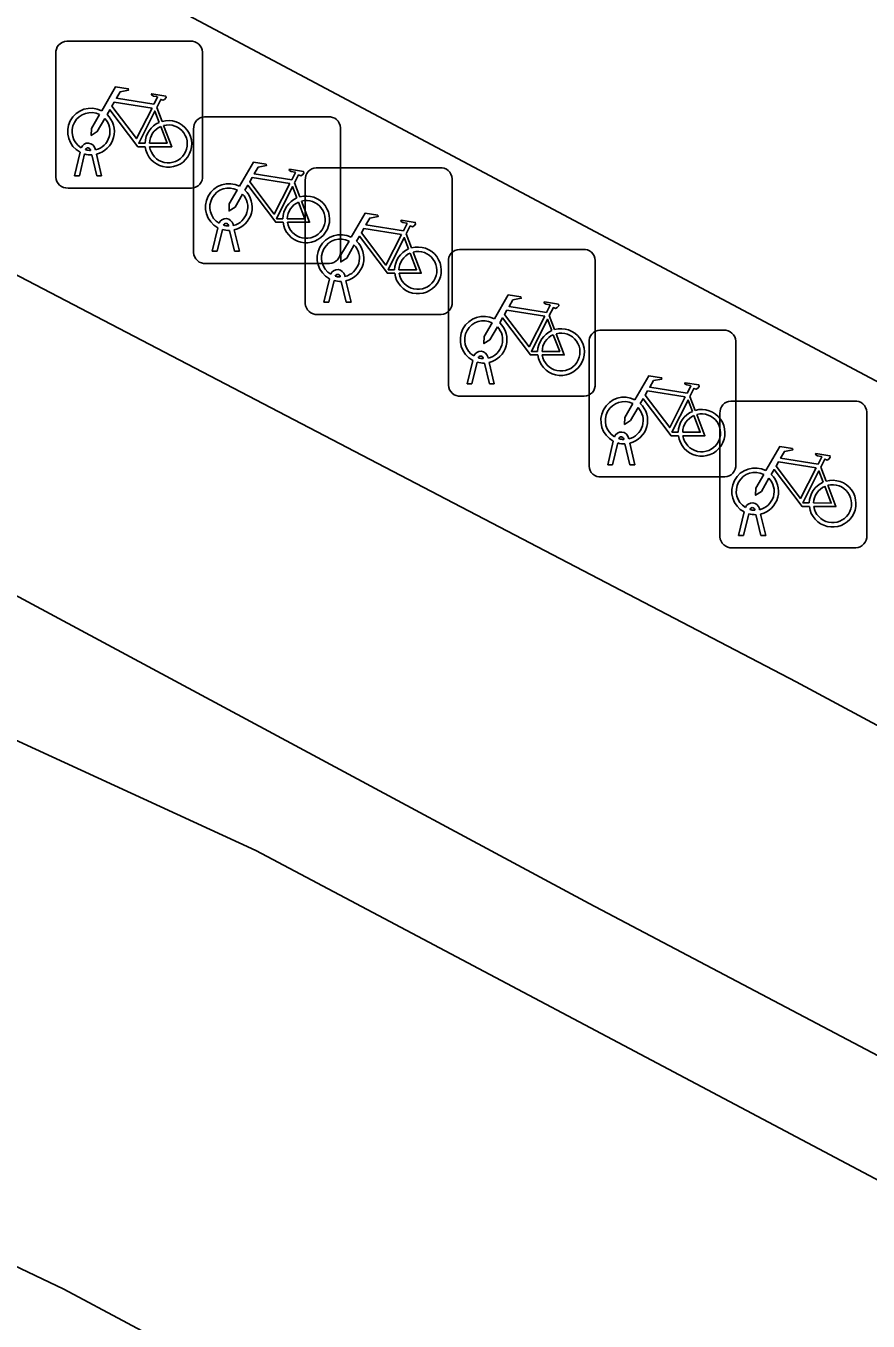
# Model space of a CAD drawing. Extents: x 159489 to 160304, y 383826 to 384530.
# Drawn here: x 159649.04 to 159654.77, y 384076.64 to 384085.45 of the extents above; entities that cross this region are included whole.
import ezdxf

# ---------------------------------------------------------------- set-up
doc = ezdxf.new("R2010")
doc.units = 0
for name, color, linetype in [('IMGEO_Fietsenrek', 7, 'Continuous'), ('IMGEO_Fietspad_gesloten', 7, 'Continuous'), ('IMGEO_Rijbaan_lokaal_gesloten', 7, 'Continuous'), ('IMGEO_Voetpad_open', 7, 'Continuous')]:
    doc.layers.add(name, color=color, linetype=linetype)

msp = doc.modelspace()

# ---------------------------------------------------------------- linework, layer by layer
at = {"layer": 'IMGEO_Fietsenrek'}
for p, q in [((159649.3169, 384085.3495), (159650.1578, 384085.3495)), ((159650.1578, 384085.3495), (159649.3169, 384085.3495)), ((159649.2425, 384084.4249), (159649.2425, 384085.2658)), ((159649.2425, 384085.2658), (159649.2425, 384084.4249)), ((159650.2415, 384085.2751), (159650.2415, 384084.4342)), ((159650.2415, 384084.4342), (159650.2415, 384085.2751)), ((159649.9292, 384084.8992), (159649.9655, 384084.804)), ((159650.2549, 384084.8355), (159651.0958, 384084.8355)), ((159651.0958, 384084.8355), (159650.2549, 384084.8355)), ((159650.1805, 384083.9109), (159650.1805, 384084.7518)), ((159650.1805, 384084.7518), (159650.1805, 384083.9109)), ((159651.1795, 384084.7611), (159651.1795, 384083.9202)), ((159651.1795, 384083.9202), (159651.1795, 384084.7611)), ((159649.4799, 384084.6059), (159649.4789, 384084.6102)), ((159649.5106, 384084.6174), (159649.5124, 384084.6095)), ((159649.3695, 384084.4343), (159649.4078, 384084.5943)), ((159649.4382, 384084.5821), (159649.4029, 384084.4343)), ((159649.521, 384084.4343), (159649.4871, 384084.576)), ((159649.5194, 384084.5803), (159649.5544, 384084.4343)), ((159649.4029, 384084.4343), (159649.3695, 384084.4343)), ((159649.5544, 384084.4343), (159649.521, 384084.4343)), ((159651.0149, 384084.4885), (159651.8558, 384084.4885)), ((159651.8558, 384084.4885), (159651.0149, 384084.4885)), ((159650.1671, 384084.3505), (159649.3262, 384084.3505)), ((159649.3262, 384084.3505), (159650.1671, 384084.3505)), ((159650.8672, 384084.3852), (159650.9035, 384084.29)), ((159650.9405, 384083.5639), (159650.9405, 384084.4048)), ((159650.9405, 384084.4048), (159650.9405, 384083.5639)), ((159651.9395, 384084.4141), (159651.9395, 384083.5732)), ((159651.9395, 384083.5732), (159651.9395, 384084.4141)), ((159650.3075, 384083.9203), (159650.3458, 384084.0803)), ((159650.4179, 384084.0919), (159650.4169, 384084.0962)), ((159650.4486, 384084.1034), (159650.4504, 384084.0955)), ((159650.3762, 384084.0681), (159650.3409, 384083.9203)), ((159650.459, 384083.9203), (159650.4251, 384084.062)), ((159650.4574, 384084.0663), (159650.4924, 384083.9203)), ((159651.6272, 384084.0382), (159651.6635, 384083.943)), ((159650.3409, 384083.9203), (159650.3075, 384083.9203)), ((159650.4924, 384083.9203), (159650.459, 384083.9203)), ((159651.9889, 384083.9325), (159652.8298, 384083.9325)), ((159652.8298, 384083.9325), (159651.9889, 384083.9325)), ((159651.1051, 384083.8365), (159650.2642, 384083.8365)), ((159650.2642, 384083.8365), (159651.1051, 384083.8365)), ((159651.9145, 384083.0079), (159651.9145, 384083.8488)), ((159651.9145, 384083.8488), (159651.9145, 384083.0079)), ((159652.9135, 384083.8581), (159652.9135, 384083.0172)), ((159652.9135, 384083.0172), (159652.9135, 384083.8581)), ((159651.0675, 384083.5733), (159651.1058, 384083.7333)), ((159651.1779, 384083.7449), (159651.1769, 384083.7492)), ((159651.2086, 384083.7564), (159651.2104, 384083.7485)), ((159651.1362, 384083.7211), (159651.1009, 384083.5733)), ((159651.219, 384083.5733), (159651.1851, 384083.715)), ((159651.2174, 384083.7193), (159651.2524, 384083.5733)), ((159651.1009, 384083.5733), (159651.0675, 384083.5733)), ((159651.2524, 384083.5733), (159651.219, 384083.5733)), ((159651.8651, 384083.4895), (159651.0242, 384083.4895)), ((159651.0242, 384083.4895), (159651.8651, 384083.4895)), ((159652.6012, 384083.4822), (159652.6375, 384083.387)), ((159652.9459, 384083.3825), (159653.7868, 384083.3825)), ((159653.7868, 384083.3825), (159652.9459, 384083.3825)), ((159652.8715, 384082.4579), (159652.8715, 384083.2988)), ((159652.8715, 384083.2988), (159652.8715, 384082.4579)), ((159653.8705, 384083.3081), (159653.8705, 384082.4672)), ((159653.8705, 384082.4672), (159653.8705, 384083.3081)), ((159652.1826, 384083.2004), (159652.1844, 384083.1925)), ((159652.0415, 384083.0173), (159652.0798, 384083.1773)), ((159652.1102, 384083.1651), (159652.0749, 384083.0173)), ((159652.1519, 384083.1889), (159652.1509, 384083.1932)), ((159652.193, 384083.0173), (159652.1591, 384083.159)), ((159652.1914, 384083.1633), (159652.2264, 384083.0173)), ((159652.0749, 384083.0173), (159652.0415, 384083.0173)), ((159652.2264, 384083.0173), (159652.193, 384083.0173)), ((159652.8391, 384082.9335), (159651.9982, 384082.9335)), ((159651.9982, 384082.9335), (159652.8391, 384082.9335)), ((159653.5582, 384082.9322), (159653.5945, 384082.837)), ((159653.8369, 384082.9005), (159654.6778, 384082.9005)), ((159654.6778, 384082.9005), (159653.8369, 384082.9005)), ((159653.7625, 384081.9759), (159653.7625, 384082.8168)), ((159653.7625, 384082.8168), (159653.7625, 384081.9759)), ((159654.7615, 384082.8261), (159654.7615, 384081.9852)), ((159654.7615, 384081.9852), (159654.7615, 384082.8261)), ((159652.9985, 384082.4673), (159653.0368, 384082.6273)), ((159653.0672, 384082.6151), (159653.0319, 384082.4673)), ((159653.1089, 384082.6389), (159653.1079, 384082.6432)), ((159653.15, 384082.4673), (159653.1161, 384082.609)), ((159653.1396, 384082.6504), (159653.1414, 384082.6425)), ((159653.1484, 384082.6133), (159653.1834, 384082.4673)), ((159653.0319, 384082.4673), (159652.9985, 384082.4673)), ((159653.1834, 384082.4673), (159653.15, 384082.4673)), ((159654.4492, 384082.4502), (159654.4855, 384082.355)), ((159653.7961, 384082.3835), (159652.9552, 384082.3835)), ((159652.9552, 384082.3835), (159653.7961, 384082.3835)), ((159653.8895, 384081.9853), (159653.9278, 384082.1453)), ((159653.9999, 384082.1569), (159653.9989, 384082.1612)), ((159654.0306, 384082.1684), (159654.0324, 384082.1605)), ((159653.9582, 384082.1331), (159653.9229, 384081.9853)), ((159654.041, 384081.9853), (159654.0071, 384082.127)), ((159654.0394, 384082.1313), (159654.0744, 384081.9853)), ((159653.9229, 384081.9853), (159653.8895, 384081.9853)), ((159654.0744, 384081.9853), (159654.041, 384081.9853)), ((159654.6871, 384081.9015), (159653.8462, 384081.9015)), ((159653.8462, 384081.9015), (159654.6871, 384081.9015))]:
    msp.add_line(p, q, dxfattribs=at)
for points in [[(159649.5551, 384084.8762), (159649.6498, 384085.0397), (159649.736, 384085.0259), (159649.7377, 384085.0172), (159649.6816, 384085.0063), (159649.6554, 384084.961), (159649.9106, 384084.9202)], [(159649.9106, 384084.9202), (159649.9356, 384084.969), (159649.9305, 384084.973), (159649.9073, 384084.9767), (159649.8946, 384084.9842), (159649.8936, 384084.9873), (159649.8958, 384084.9919), (159649.9906, 384084.9768), (159649.9929, 384084.9665), (159649.9835, 384084.9541), (159649.9711, 384084.9477), (159649.9566, 384084.9539), (159649.9292, 384084.8992)], [(159649.8508, 384084.6315), (159649.8011, 384084.6316), (159649.6104, 384084.8833), (159649.5914, 384084.8505)], [(159649.8977, 384084.895), (159649.6409, 384084.936), (159649.6242, 384084.9072), (159649.7912, 384084.6869), (159649.8977, 384084.895)], [(159649.9457, 384084.797), (159649.9164, 384084.8738), (159649.807, 384084.6557), (159649.8497, 384084.6556)], [(159649.5758, 384084.8237), (159649.5242, 384084.7345), (159649.4843, 384084.7085), (159649.4855, 384084.756), (159649.54, 384084.8502)], [(159649.8797, 384084.6555), (159649.9996, 384084.6553), (159649.9564, 384084.7689)], [(159649.9762, 384084.7758), (159650.0312, 384084.6312), (159649.8811, 384084.6315)], [(159650.4931, 384084.3622), (159650.5878, 384084.5257), (159650.674, 384084.5119), (159650.6757, 384084.5032), (159650.6196, 384084.4923), (159650.5934, 384084.447), (159650.8486, 384084.4062)], [(159650.8486, 384084.4062), (159650.8736, 384084.455), (159650.8685, 384084.459), (159650.8453, 384084.4627), (159650.8326, 384084.4702), (159650.8316, 384084.4733), (159650.8338, 384084.4779), (159650.9286, 384084.4628), (159650.9309, 384084.4525), (159650.9215, 384084.4401), (159650.9091, 384084.4337), (159650.8946, 384084.4399), (159650.8672, 384084.3852)], [(159650.7888, 384084.1175), (159650.7391, 384084.1176), (159650.5484, 384084.3693), (159650.5294, 384084.3365)], [(159650.8357, 384084.381), (159650.5789, 384084.422), (159650.5622, 384084.3932), (159650.7292, 384084.1729), (159650.8357, 384084.381)], [(159650.8837, 384084.283), (159650.8544, 384084.3598), (159650.745, 384084.1417), (159650.7877, 384084.1416)], [(159650.5138, 384084.3097), (159650.4622, 384084.2205), (159650.4223, 384084.1945), (159650.4235, 384084.242), (159650.478, 384084.3362)], [(159650.8177, 384084.1415), (159650.9376, 384084.1413), (159650.8944, 384084.2549)], [(159650.9142, 384084.2618), (159650.9692, 384084.1172), (159650.8191, 384084.1175)], [(159651.2531, 384084.0152), (159651.3478, 384084.1787), (159651.434, 384084.1649), (159651.4357, 384084.1562), (159651.3796, 384084.1453), (159651.3534, 384084.1), (159651.6086, 384084.0592)], [(159651.6086, 384084.0592), (159651.6336, 384084.108), (159651.6285, 384084.112), (159651.6053, 384084.1157), (159651.5926, 384084.1232), (159651.5916, 384084.1263), (159651.5938, 384084.1309), (159651.6886, 384084.1158), (159651.6909, 384084.1055), (159651.6815, 384084.0931), (159651.6691, 384084.0867), (159651.6546, 384084.0929), (159651.6272, 384084.0382)], [(159651.2738, 384083.9627), (159651.2222, 384083.8735), (159651.1823, 384083.8475), (159651.1835, 384083.895), (159651.238, 384083.9892)], [(159651.5488, 384083.7705), (159651.4991, 384083.7706), (159651.3084, 384084.0223), (159651.2894, 384083.9895)], [(159651.5957, 384084.034), (159651.3389, 384084.075), (159651.3222, 384084.0462), (159651.4892, 384083.8259), (159651.5957, 384084.034)], [(159651.6437, 384083.936), (159651.6144, 384084.0128), (159651.505, 384083.7947), (159651.5477, 384083.7946)], [(159651.5777, 384083.7945), (159651.6976, 384083.7943), (159651.6544, 384083.9079)], [(159651.6742, 384083.9148), (159651.7292, 384083.7702), (159651.5791, 384083.7705)], [(159652.2271, 384083.4592), (159652.3218, 384083.6227), (159652.408, 384083.6089), (159652.4097, 384083.6002), (159652.3536, 384083.5893), (159652.3274, 384083.544), (159652.5826, 384083.5032)], [(159652.5826, 384083.5032), (159652.6076, 384083.552), (159652.6025, 384083.556), (159652.5793, 384083.5597), (159652.5666, 384083.5672), (159652.5656, 384083.5703), (159652.5678, 384083.5749), (159652.6626, 384083.5598), (159652.6649, 384083.5495), (159652.6555, 384083.5371), (159652.6431, 384083.5307), (159652.6286, 384083.5369), (159652.6012, 384083.4822)], [(159652.5228, 384083.2145), (159652.4731, 384083.2146), (159652.2824, 384083.4663), (159652.2634, 384083.4335)], [(159652.5697, 384083.478), (159652.3129, 384083.519), (159652.2962, 384083.4902), (159652.4632, 384083.2699), (159652.5697, 384083.478)], [(159652.2478, 384083.4067), (159652.1962, 384083.3175), (159652.1563, 384083.2915), (159652.1575, 384083.339), (159652.212, 384083.4332)], [(159652.6177, 384083.38), (159652.5884, 384083.4568), (159652.479, 384083.2387), (159652.5217, 384083.2386)], [(159652.5517, 384083.2385), (159652.6716, 384083.2383), (159652.6284, 384083.3519)], [(159652.6482, 384083.3588), (159652.7032, 384083.2142), (159652.5531, 384083.2145)], [(159653.1841, 384082.9092), (159653.2788, 384083.0727), (159653.365, 384083.0589), (159653.3667, 384083.0502), (159653.3106, 384083.0393), (159653.2844, 384082.994), (159653.5396, 384082.9532)], [(159653.5396, 384082.9532), (159653.5646, 384083.002), (159653.5595, 384083.006), (159653.5363, 384083.0097), (159653.5236, 384083.0172), (159653.5226, 384083.0203), (159653.5248, 384083.0249), (159653.6196, 384083.0098), (159653.6219, 384082.9995), (159653.6125, 384082.9871), (159653.6001, 384082.9807), (159653.5856, 384082.9869), (159653.5582, 384082.9322)], [(159653.5267, 384082.928), (159653.2699, 384082.969), (159653.2532, 384082.9402), (159653.4202, 384082.7199), (159653.5267, 384082.928)], [(159653.2048, 384082.8567), (159653.1532, 384082.7675), (159653.1133, 384082.7415), (159653.1145, 384082.789), (159653.169, 384082.8832)], [(159653.4798, 384082.6645), (159653.4301, 384082.6646), (159653.2394, 384082.9163), (159653.2204, 384082.8835)], [(159653.5747, 384082.83), (159653.5454, 384082.9068), (159653.436, 384082.6887), (159653.4787, 384082.6886)], [(159653.5087, 384082.6885), (159653.6286, 384082.6883), (159653.5854, 384082.8019)], [(159653.6052, 384082.8088), (159653.6602, 384082.6642), (159653.5101, 384082.6645)], [(159654.0751, 384082.4272), (159654.1698, 384082.5907), (159654.256, 384082.5769), (159654.2577, 384082.5682), (159654.2016, 384082.5573), (159654.1754, 384082.512), (159654.4306, 384082.4712)], [(159654.4306, 384082.4712), (159654.4556, 384082.52), (159654.4505, 384082.524), (159654.4273, 384082.5277), (159654.4146, 384082.5352), (159654.4136, 384082.5383), (159654.4158, 384082.5429), (159654.5106, 384082.5278), (159654.5129, 384082.5175), (159654.5035, 384082.5051), (159654.4911, 384082.4987), (159654.4766, 384082.5049), (159654.4492, 384082.4502)], [(159654.0958, 384082.3747), (159654.0442, 384082.2855), (159654.0043, 384082.2595), (159654.0055, 384082.307), (159654.06, 384082.4012)], [(159654.3708, 384082.1825), (159654.3211, 384082.1826), (159654.1304, 384082.4343), (159654.1114, 384082.4015)], [(159654.4177, 384082.446), (159654.1609, 384082.487), (159654.1442, 384082.4582), (159654.3112, 384082.2379), (159654.4177, 384082.446)], [(159654.4657, 384082.348), (159654.4364, 384082.4248), (159654.327, 384082.2067), (159654.3697, 384082.2066)], [(159654.3997, 384082.2065), (159654.5196, 384082.2063), (159654.4764, 384082.3199)], [(159654.4962, 384082.3268), (159654.5512, 384082.1822), (159654.4011, 384082.1825)]]:
    msp.add_lwpolyline(points, dxfattribs=at)
for centre, radius, start, end in [((159649.3202, 384085.2716), 0.0779, 92.4484, 184.28452), ((159649.3202, 384085.2716), 0.0779, 92.4484, 184.28452), ((159650.1636, 384085.2718), 0.0779, 2.4484, 94.28452), ((159650.1636, 384085.2718), 0.0779, 2.4484, 94.28452), ((159649.4821, 384084.7349), 0.159, 62.67661, 242.13685), ((159649.4821, 384084.7349), 0.129, 63.31916, 238.90302), ((159649.4821, 384084.7349), 0.129, 283.60429, 43.43025), ((159649.4821, 384084.7349), 0.159, 283.5766, 46.60424), ((159650.0087, 384084.6509), 0.159, 113.3408, 178.32165), ((159650.0087, 384084.6509), 0.159, 187.0065, 105.77075), ((159650.2582, 384084.7576), 0.0779, 92.4484, 184.28452), ((159650.2582, 384084.7576), 0.0779, 92.4484, 184.28452), ((159651.1016, 384084.7578), 0.0779, 2.4484, 94.28452), ((159651.1016, 384084.7578), 0.0779, 2.4484, 94.28452), ((159650.0087, 384084.6509), 0.129, 113.92302, 177.95563), ((159650.0087, 384084.6509), 0.129, 188.67146, 104.58832), ((159649.4619, 384084.6063), 0.0499, 12.8025, 158.69338), ((159649.4619, 384084.6063), 0.0174, 12.8025, 163.45023), ((159649.4821, 384084.7349), 0.129, 253.41502, 269.02044), ((159649.4821, 384084.7349), 0.159, 253.99666, 271.78671), ((159650.1638, 384084.4284), 0.0779, 272.4484, 4.28452), ((159650.1638, 384084.4284), 0.0779, 272.4484, 4.28452), ((159651.0182, 384084.4106), 0.0779, 92.4484, 184.28452), ((159651.0182, 384084.4106), 0.0779, 92.4484, 184.28452), ((159651.8616, 384084.4108), 0.0779, 2.4484, 94.28452), ((159651.8616, 384084.4108), 0.0779, 2.4484, 94.28452), ((159649.3204, 384084.4282), 0.0779, 182.4484, 274.28452), ((159649.3204, 384084.4282), 0.0779, 182.4484, 274.28452), ((159650.4201, 384084.2209), 0.159, 62.67661, 242.13685), ((159650.4201, 384084.2209), 0.129, 63.31916, 238.90302), ((159650.4201, 384084.2209), 0.129, 283.60429, 43.43025), ((159650.4201, 384084.2209), 0.159, 283.5766, 46.60424), ((159650.9467, 384084.1369), 0.159, 113.3408, 178.32165), ((159650.9467, 384084.1369), 0.159, 187.0065, 105.77075), ((159650.9467, 384084.1369), 0.129, 113.92302, 177.95563), ((159650.9467, 384084.1369), 0.129, 188.67146, 104.58832), ((159650.3999, 384084.0923), 0.0499, 12.8025, 158.69338), ((159650.3999, 384084.0923), 0.0174, 12.8025, 163.45023), ((159650.4201, 384084.2209), 0.129, 253.41502, 269.02044), ((159650.4201, 384084.2209), 0.159, 253.99666, 271.78671), ((159651.1801, 384083.8739), 0.159, 62.67661, 242.13685), ((159651.1801, 384083.8739), 0.129, 63.31916, 238.90302), ((159651.1801, 384083.8739), 0.159, 283.5766, 46.60424), ((159650.2584, 384083.9142), 0.0779, 182.4484, 274.28452), ((159650.2584, 384083.9142), 0.0779, 182.4484, 274.28452), ((159651.1018, 384083.9144), 0.0779, 272.4484, 4.28452), ((159651.1018, 384083.9144), 0.0779, 272.4484, 4.28452), ((159651.1801, 384083.8739), 0.129, 283.60429, 43.43025), ((159651.7067, 384083.7899), 0.159, 113.3408, 178.32165), ((159651.7067, 384083.7899), 0.159, 187.0065, 105.77075), ((159651.7067, 384083.7899), 0.129, 113.92302, 177.95563), ((159651.7067, 384083.7899), 0.129, 188.67146, 104.58832), ((159651.9922, 384083.8546), 0.0779, 92.4484, 184.28452), ((159651.9922, 384083.8546), 0.0779, 92.4484, 184.28452), ((159652.8356, 384083.8548), 0.0779, 2.4484, 94.28452), ((159652.8356, 384083.8548), 0.0779, 2.4484, 94.28452), ((159651.1599, 384083.7453), 0.0499, 12.8025, 158.69338), ((159651.1599, 384083.7453), 0.0174, 12.8025, 163.45023), ((159651.1801, 384083.8739), 0.129, 253.41502, 269.02044), ((159651.1801, 384083.8739), 0.159, 253.99666, 271.78671), ((159651.0184, 384083.5672), 0.0779, 182.4484, 274.28452), ((159651.0184, 384083.5672), 0.0779, 182.4484, 274.28452), ((159651.8618, 384083.5674), 0.0779, 272.4484, 4.28452), ((159651.8618, 384083.5674), 0.0779, 272.4484, 4.28452), ((159652.1541, 384083.3179), 0.159, 62.67661, 242.13685), ((159652.1541, 384083.3179), 0.129, 63.31916, 238.90302), ((159652.1541, 384083.3179), 0.129, 283.60429, 43.43025), ((159652.1541, 384083.3179), 0.159, 283.5766, 46.60424), ((159652.6807, 384083.2339), 0.159, 113.3408, 178.32165), ((159652.6807, 384083.2339), 0.159, 187.0065, 105.77075), ((159652.9492, 384083.3046), 0.0779, 92.4484, 184.28452), ((159652.9492, 384083.3046), 0.0779, 92.4484, 184.28452), ((159653.7926, 384083.3048), 0.0779, 2.4484, 94.28452), ((159653.7926, 384083.3048), 0.0779, 2.4484, 94.28452), ((159652.6807, 384083.2339), 0.129, 113.92302, 177.95563), ((159652.6807, 384083.2339), 0.129, 188.67146, 104.58832), ((159652.1339, 384083.1893), 0.0499, 12.8025, 158.69338), ((159652.1339, 384083.1893), 0.0174, 12.8025, 163.45023), ((159652.1541, 384083.3179), 0.129, 253.41502, 269.02044), ((159652.1541, 384083.3179), 0.159, 253.99666, 271.78671), ((159651.9924, 384083.0112), 0.0779, 182.4484, 274.28452), ((159651.9924, 384083.0112), 0.0779, 182.4484, 274.28452), ((159652.8358, 384083.0114), 0.0779, 272.4484, 4.28452), ((159652.8358, 384083.0114), 0.0779, 272.4484, 4.28452), ((159653.1111, 384082.7679), 0.159, 62.67661, 242.13685), ((159653.1111, 384082.7679), 0.129, 63.31916, 238.90302), ((159653.1111, 384082.7679), 0.129, 283.60429, 43.43025), ((159653.1111, 384082.7679), 0.159, 283.5766, 46.60424), ((159653.6377, 384082.6839), 0.159, 187.0065, 105.77075), ((159653.8402, 384082.8226), 0.0779, 92.4484, 184.28452), ((159653.8402, 384082.8226), 0.0779, 92.4484, 184.28452), ((159654.6836, 384082.8228), 0.0779, 2.4484, 94.28452), ((159654.6836, 384082.8228), 0.0779, 2.4484, 94.28452), ((159653.6377, 384082.6839), 0.159, 113.3408, 178.32165), ((159653.6377, 384082.6839), 0.129, 113.92302, 177.95563), ((159653.6377, 384082.6839), 0.129, 188.67146, 104.58832), ((159653.0909, 384082.6393), 0.0499, 12.8025, 158.69338), ((159653.1111, 384082.7679), 0.159, 253.99666, 271.78671), ((159653.0909, 384082.6393), 0.0174, 12.8025, 163.45023), ((159653.1111, 384082.7679), 0.129, 253.41502, 269.02044), ((159652.9494, 384082.4612), 0.0779, 182.4484, 274.28452), ((159652.9494, 384082.4612), 0.0779, 182.4484, 274.28452), ((159653.7928, 384082.4614), 0.0779, 272.4484, 4.28452), ((159653.7928, 384082.4614), 0.0779, 272.4484, 4.28452), ((159654.0021, 384082.2859), 0.159, 62.67661, 242.13685), ((159654.0021, 384082.2859), 0.129, 63.31916, 238.90302), ((159654.0021, 384082.2859), 0.159, 283.5766, 46.60424), ((159654.0021, 384082.2859), 0.129, 283.60429, 43.43025), ((159654.5287, 384082.2019), 0.159, 113.3408, 178.32165), ((159654.5287, 384082.2019), 0.159, 187.0065, 105.77075), ((159654.5287, 384082.2019), 0.129, 113.92302, 177.95563), ((159654.5287, 384082.2019), 0.129, 188.67146, 104.58832), ((159653.9819, 384082.1573), 0.0499, 12.8025, 158.69338), ((159653.9819, 384082.1573), 0.0174, 12.8025, 163.45023), ((159654.0021, 384082.2859), 0.129, 253.41502, 269.02044), ((159654.0021, 384082.2859), 0.159, 253.99666, 271.78671), ((159653.8404, 384081.9792), 0.0779, 182.4484, 274.28452), ((159653.8404, 384081.9792), 0.0779, 182.4484, 274.28452), ((159654.6838, 384081.9794), 0.0779, 272.4484, 4.28452), ((159654.6838, 384081.9794), 0.0779, 272.4484, 4.28452)]:
    msp.add_arc(centre, radius, start, end, dxfattribs=at)
at = {"layer": 'IMGEO_Fietspad_gesloten'}
for points in [[(159693.711, 384060.079), (159674.707, 384070.073), (159670.991, 384072.027), (159669.209, 384072.964), (159665.524, 384074.945), (159661.738, 384076.981), (159654.281, 384080.99), (159642.056, 384087.372)], [(159642.439, 384085.088), (159652.872, 384079.481), (159668.485, 384071.248), (159684.302, 384062.68), (159693.034, 384058.215)]]:
    msp.add_lwpolyline(points, dxfattribs=at)
at = {"layer": 'IMGEO_Rijbaan_lokaal_gesloten'}
for points in [[(159692.672, 384057.392), (159691.913, 384057.89), (159682.26, 384062.932), (159666.836, 384071.237), (159650.603, 384079.842), (159644.461, 384082.665)], [(159692.099, 384053.993), (159649.297, 384076.854), (159645.19, 384078.814)]]:
    msp.add_lwpolyline(points, dxfattribs=at)
at = {"layer": 'IMGEO_Voetpad_open'}
msp.add_lwpolyline([(159639.149, 384100.327), (159661.376, 384088.514), (159657.661, 384081.528), (159635.437, 384093.346)], dxfattribs=at)

doc.saveas('drawing.dxf')
